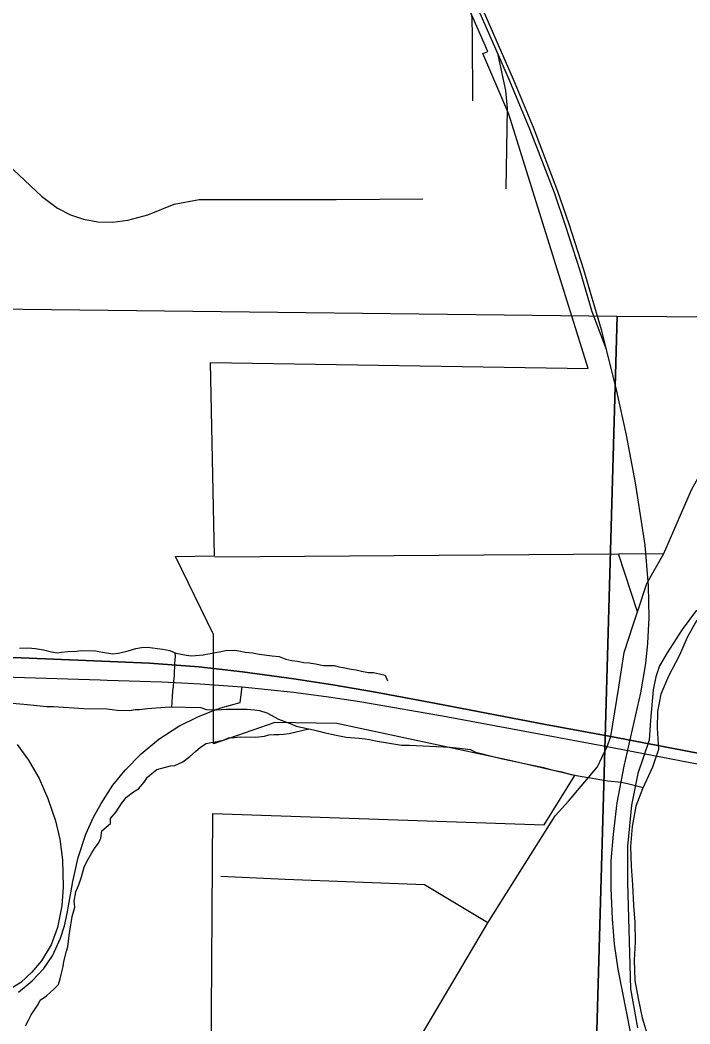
# Model space of a CAD drawing. Extents: x -8.5 to 18.7, y -20.3 to 7.
# Drawn here: x -5.006 to -4.185, y 4.29 to 5.518 of the extents above; entities that cross this region are included whole.
import ezdxf

# ---------------------------------------------------------------- set-up
doc = ezdxf.new("R2010")
doc.units = 0
for name, color, linetype in [('GM_X_City_Street', 7, 'Continuous'), ('GM_X_County_Road', 7, 'Continuous'), ('GM_X_Interchange_Ramps', 7, 'Continuous'), ('GM_X_Major_River', 7, 'Continuous'), ('GM_X_Minor_River', 7, 'Continuous'), ('GM_X_Rail_Line', 7, 'Continuous'), ('GM_X_Section', 7, 'Continuous'), ('GM_X_State_Route', 7, 'Continuous'), ('GM_X_Township_Road', 7, 'Continuous'), ('GM_X_US_Route', 7, 'Continuous')]:
    doc.layers.add(name, color=color, linetype=linetype)

msp = doc.modelspace()

# ---------------------------------------------------------------- linework, layer by layer
at = {"layer": 'GM_X_City_Street'}
msp.add_lwpolyline([(-4.7717, 4.2426), (-4.7696, 4.5473), (-4.3639, 4.5333), (-4.3263, 4.5938), (-4.4059, 4.6121), (-4.618, 4.6571), (-4.6937, 4.6584), (-4.769, 4.6325), (-4.769, 4.7663), (-4.8156, 4.8617), (-4.7678, 4.8625), (-4.7725, 5.0989), (-4.31, 5.0918), (-4.4074, 5.4029), (-4.439, 5.4772), (-4.4331, 5.4798), (-4.5376, 5.7173), (-4.2111, 5.7117), (-4.2097, 5.7905), (-4.0623, 5.788)], dxfattribs=at)
at = {"layer": 'GM_X_County_Road'}
for points in [[(-4.2363, 4.8324), (-4.2176, 4.8653), (-4.1837, 4.9433), (-4.1688, 4.9696), (-4.1488, 4.986), (-3.9115, 5.1068), (-3.7446, 5.2003), (-3.7418, 5.2105), (-3.7408, 5.2204), (-3.7415, 5.2315), (-3.7547, 5.2723), (-3.8114, 5.4057), (-3.8272, 5.4522), (-3.8298, 5.4598)], [(-4.2932, 4.6156), (-4.287, 4.6289), (-4.2822, 4.6413), (-4.2726, 4.7019), (-4.266, 4.744), (-4.2549, 4.7779), (-4.2497, 4.7938), (-4.2384, 4.8287), (-4.2363, 4.8324)], [(-4.7271, 3.9164), (-4.6529, 4.0417), (-4.59, 4.1479), (-4.538, 4.2356), (-4.5061, 4.2895), (-4.4329, 4.4131), (-4.3503, 4.5444), (-4.334, 4.5624), (-4.2985, 4.6041), (-4.2932, 4.6156)]]:
    msp.add_lwpolyline(points, dxfattribs=at)
at = {"layer": 'GM_X_Interchange_Ramps'}
for points in [[(-4.7676, 4.6734), (-4.7598, 4.6763), (-4.7361, 4.6829), (-4.7337, 4.7021)], [(-5.0077, 4.3284), (-4.9908, 4.3423), (-4.9767, 4.3573), (-4.9659, 4.3731), (-4.9564, 4.3945), (-4.9514, 4.4096), (-4.9479, 4.4249), (-4.9411, 4.4637), (-4.9348, 4.4933), (-4.9253, 4.522), (-4.9158, 4.5427), (-4.9065, 4.5594), (-4.8922, 4.5816), (-4.8772, 4.6003), (-4.8575, 4.6201), (-4.8358, 4.6381), (-4.8112, 4.654), (-4.7872, 4.6659), (-4.7676, 4.6734)]]:
    msp.add_lwpolyline(points, dxfattribs=at)
at = {"layer": 'GM_X_Major_River'}
msp.add_lwpolyline([(-4.1768, 4.7838), (-4.1884, 4.7634), (-4.1986, 4.74), (-4.2117, 4.7151), (-4.2211, 4.6932), (-4.2251, 4.672), (-4.2254, 4.6515), (-4.2241, 4.6256), (-4.2312, 4.6037), (-4.2436, 4.5773), (-4.2515, 4.5561), (-4.2563, 4.5311), (-4.2581, 4.5068), (-4.2576, 4.4825), (-4.2556, 4.4597), (-4.2544, 4.4346), (-4.2531, 4.4141), (-4.2526, 4.3898), (-4.2536, 4.3678), (-4.2531, 4.3428), (-4.2488, 4.3207), (-4.2438, 4.2971), (-4.2372, 4.2742)], dxfattribs=at)
at = {"layer": 'GM_X_Minor_River'}
for points in [[(-5.0064, 4.7494), (-4.9958, 4.75), (-4.9867, 4.749), (-4.9769, 4.7473), (-4.9671, 4.7448), (-4.9603, 4.7439), (-4.955, 4.7446), (-4.9474, 4.7452), (-4.9368, 4.7457), (-4.9307, 4.7464), (-4.9133, 4.746), (-4.905, 4.7444), (-4.8922, 4.7426), (-4.8854, 4.7432), (-4.8732, 4.746), (-4.864, 4.7489), (-4.8572, 4.7502), (-4.8496, 4.7508), (-4.8315, 4.7482), (-4.8224, 4.7465), (-4.8149, 4.7433), (-4.8021, 4.7408), (-4.7961, 4.7399), (-4.7908, 4.7406), (-4.7817, 4.7411), (-4.7687, 4.7439), (-4.7596, 4.7453), (-4.7543, 4.7467), (-4.7429, 4.7472), (-4.7377, 4.7463), (-4.7301, 4.7447), (-4.721, 4.7437), (-4.7128, 4.742), (-4.6969, 4.7402), (-4.6886, 4.7393), (-4.6803, 4.7361), (-4.6728, 4.7344), (-4.666, 4.7335), (-4.6584, 4.7319), (-4.6516, 4.7317), (-4.6441, 4.7301), (-4.6343, 4.7283), (-4.6207, 4.7281), (-4.6154, 4.7265), (-4.6101, 4.7256), (-4.6003, 4.7239), (-4.5943, 4.723), (-4.5875, 4.7213), (-4.5792, 4.7197), (-4.5731, 4.7195), (-4.5656, 4.7179), (-4.5588, 4.7162), (-4.5559, 4.7093)], [(-4.8161, 4.7433), (-4.8158, 4.7395), (-4.8167, 4.7312), (-4.817, 4.7161), (-4.8179, 4.7085), (-4.8181, 4.7024), (-4.8189, 4.6971), (-4.8204, 4.6769)], [(-5.0153, 4.6821), (-5.001, 4.681), (-4.973, 4.6782), (-4.9647, 4.678), (-4.9277, 4.6758), (-4.8996, 4.6752), (-4.8928, 4.6743), (-4.8868, 4.6734), (-4.8717, 4.6731), (-4.8648, 4.6745), (-4.8595, 4.6744), (-4.8497, 4.6757), (-4.839, 4.6763), (-4.8224, 4.6775)], [(-4.8224, 4.6775), (-4.7845, 4.6767), (-4.7778, 4.6743), (-4.7657, 4.6741), (-4.7535, 4.6746), (-4.7278, 4.6748), (-4.7187, 4.6739), (-4.7127, 4.673), (-4.7036, 4.6705), (-4.6894, 4.6627), (-4.6729, 4.6563), (-4.6676, 4.6539), (-4.6465, 4.6497), (-4.6397, 4.648), (-4.6337, 4.6464), (-4.6186, 4.6431), (-4.6066, 4.6405), (-4.5907, 4.6395), (-4.5832, 4.6386), (-4.5779, 4.6377), (-4.5703, 4.636), (-4.5386, 4.6308), (-4.5288, 4.6306), (-4.4789, 4.6281), (-4.4607, 4.6263), (-4.454, 4.6254), (-4.448, 4.6222), (-4.4412, 4.6206), (-4.4284, 4.6173), (-4.4148, 4.614), (-4.3952, 4.6098), (-4.3899, 4.6089), (-4.3666, 4.6039), (-4.3545, 4.6006), (-4.3425, 4.5981), (-4.3312, 4.5948), (-4.3176, 4.5923), (-4.3048, 4.5905), (-4.2957, 4.5888), (-4.2859, 4.5871), (-4.2693, 4.5853), (-4.2602, 4.5836), (-4.2444, 4.5795), (-4.2429, 4.579)], [(-4.9993, 4.2872), (-4.9954, 4.294), (-4.9922, 4.3007), (-4.9883, 4.3067), (-4.9836, 4.3135), (-4.9813, 4.3187), (-4.9736, 4.3239), (-4.9643, 4.332), (-4.9589, 4.338), (-4.9565, 4.3448), (-4.9556, 4.3501), (-4.9531, 4.3599), (-4.9523, 4.3659), (-4.949, 4.3788), (-4.9473, 4.3841), (-4.9455, 4.3977), (-4.9447, 4.403), (-4.942, 4.4211), (-4.9388, 4.4324), (-4.9394, 4.44), (-4.9376, 4.4514), (-4.9336, 4.4612), (-4.9304, 4.4694), (-4.9271, 4.4815), (-4.924, 4.4883), (-4.9177, 4.4988), (-4.9138, 4.5055), (-4.9099, 4.5108), (-4.9067, 4.5168), (-4.9058, 4.5259), (-4.895, 4.5348), (-4.8949, 4.5408), (-4.8879, 4.549), (-4.8816, 4.5595), (-4.8754, 4.567), (-4.8669, 4.5736), (-4.8608, 4.5773), (-4.8538, 4.5855), (-4.8499, 4.5915), (-4.8445, 4.596), (-4.8383, 4.6011), (-4.8216, 4.6054), (-4.8163, 4.606), (-4.8063, 4.6104), (-4.7979, 4.617), (-4.7909, 4.623), (-4.7848, 4.6282), (-4.7779, 4.6326), (-4.7718, 4.634), (-4.7642, 4.6353), (-4.7558, 4.6374), (-4.7505, 4.6396), (-4.7436, 4.6402), (-4.7361, 4.6408), (-4.7171, 4.6405), (-4.7065, 4.6418), (-4.7012, 4.6432), (-4.6951, 4.6438), (-4.6883, 4.6437), (-4.683, 4.6443), (-4.6762, 4.645), (-4.6523, 4.6508)]]:
    msp.add_lwpolyline(points, dxfattribs=at)
at = {"layer": 'GM_X_Rail_Line'}
for points in [[(-4.8053, 6.3686), (-4.7883, 6.3181), (-4.6967, 6.109), (-4.671, 6.05), (-4.5542, 5.7823), (-4.4695, 5.5883), (-4.4203, 5.4756), (-4.4064, 5.4439), (-4.3818, 5.3852), (-4.3519, 5.3073), (-4.3383, 5.2672), (-4.3202, 5.2116), (-4.3054, 5.1615), (-4.2882, 5.1155)], [(-4.6924, 6.1108), (-4.4021, 5.4457), (-4.3775, 5.3869), (-4.3475, 5.3089), (-4.3339, 5.2687), (-4.3157, 5.213), (-4.2941, 5.1394), (-4.2755, 5.064), (-4.2634, 5.0102), (-4.2524, 4.9518), (-4.2407, 4.8753), (-4.2365, 4.8256), (-4.2357, 4.7866), (-4.2376, 4.7555), (-4.2399, 4.7305), (-4.246, 4.6949), (-4.2664, 4.605), (-4.2748, 4.5603), (-4.2793, 4.522), (-4.2824, 4.4891), (-4.2824, 4.4754), (-4.2824, 4.4557), (-4.2808, 4.4182), (-4.2782, 4.3871), (-4.2736, 4.3564), (-4.2479, 4.226)], [(-4.4695, 5.5883), (-4.4582, 5.543), (-4.4527, 5.522), (-4.4523, 5.4968), (-4.4516, 5.4192)], [(-4.4103, 5.3118), (-4.409, 5.4103), (-4.4107, 5.4319), (-4.4203, 5.4756)]]:
    msp.add_lwpolyline(points, dxfattribs=at)
at = {"layer": 'GM_X_Section'}
msp.add_lwpolyline([(-6.2691, 5.158), (-5.6605, 5.1719), (-4.2745, 5.1557), (-4.3131, 3.8082), (-6.2755, 3.8141)], close=True, dxfattribs=at)
for points in [[(-4.3131, 3.8082), (-4.2745, 5.1557), (-3.1216, 5.1479)], [(-4.1774, 4.7958), (-4.195, 4.7724), (-4.2134, 4.7437), (-4.2226, 4.7279), (-4.2272, 4.7142), (-4.2303, 4.6983), (-4.2336, 4.6612), (-4.2353, 4.637), (-4.2492, 4.5961), (-4.257, 4.5575), (-4.2618, 4.5068), (-4.2621, 4.4628), (-4.2584, 4.3324), (-4.2496, 4.2846)]]:
    msp.add_lwpolyline(points, dxfattribs=at)
at = {"layer": 'GM_X_State_Route'}
for points in [[(-4.1567, 4.6172), (-4.2822, 4.6413), (-4.3624, 4.6561), (-4.4961, 4.6816), (-4.5707, 4.6954), (-4.6227, 4.7047), (-4.6705, 4.7121), (-4.7333, 4.7204), (-4.7868, 4.7266), (-4.8473, 4.731), (-4.9154, 4.7341), (-5.0046, 4.7376), (-5.0668, 4.7396), (-5.1423, 4.742), (-5.2405, 4.745), (-5.3836, 4.7497)], [(-5.0095, 4.6317), (-4.9955, 4.6124), (-4.9823, 4.59), (-4.9716, 4.5655), (-4.9624, 4.5383), (-4.9571, 4.5158), (-4.9539, 4.4902), (-4.9528, 4.4575), (-4.9547, 4.434), (-4.9599, 4.4075), (-4.9676, 4.3865), (-4.9795, 4.3667), (-4.9912, 4.3531), (-5.005, 4.3404), (-5.0239, 4.3286)]]:
    msp.add_lwpolyline(points, dxfattribs=at)
at = {"layer": 'GM_X_Township_Road'}
msp.add_line((-4.2497, 4.7938), (-4.273, 4.8649), dxfattribs=at)
for points in [[(-5.2337, 5.4315), (-5.1501, 5.4303), (-5.1246, 5.4247), (-5.0872, 5.4077), (-5.0658, 5.3883), (-5.014, 5.335), (-4.9795, 5.3025), (-4.9601, 5.2879), (-4.944, 5.2796), (-4.928, 5.2745), (-4.9105, 5.2711), (-4.892, 5.2709), (-4.8738, 5.2733), (-4.8495, 5.2796), (-4.8169, 5.2927), (-4.7863, 5.2986), (-4.7532, 5.2986), (-4.6186, 5.2986), (-4.5126, 5.2995)], [(-4.7674, 4.8614), (-4.273, 4.8649), (-4.2176, 4.8653)], [(-4.4329, 4.4131), (-4.5103, 4.46), (-4.6811, 4.4665), (-4.76, 4.47)]]:
    msp.add_lwpolyline(points, dxfattribs=at)
at = {"layer": 'GM_X_US_Route'}
for points in [[(-5.3836, 4.7497), (-5.2405, 4.745), (-5.1423, 4.742), (-5.0668, 4.7396), (-5.0046, 4.7376), (-4.9154, 4.7341), (-4.8473, 4.731), (-4.7868, 4.7266), (-4.7333, 4.7204), (-4.6705, 4.7121), (-4.6227, 4.7047), (-4.5707, 4.6954), (-4.4961, 4.6816), (-4.3624, 4.6561), (-4.2822, 4.6413), (-4.1567, 4.6172)], [(-5.1271, 4.7179), (-5.0133, 4.7141), (-4.9077, 4.7105), (-4.8993, 4.7102)], [(-4.8993, 4.7102), (-4.8321, 4.7081), (-4.8159, 4.7073)], [(-4.8159, 4.7073), (-4.7854, 4.7059), (-4.7337, 4.7021)], [(-4.7337, 4.7021), (-4.671, 4.6954), (-4.6555, 4.6934)], [(-4.6555, 4.6934), (-4.6282, 4.6899), (-4.5897, 4.6841), (-4.4884, 4.6668), (-4.287, 4.6289), (-4.1658, 4.606), (-4.0572, 4.5855)]]:
    msp.add_lwpolyline(points, dxfattribs=at)

doc.saveas('drawing.dxf')
